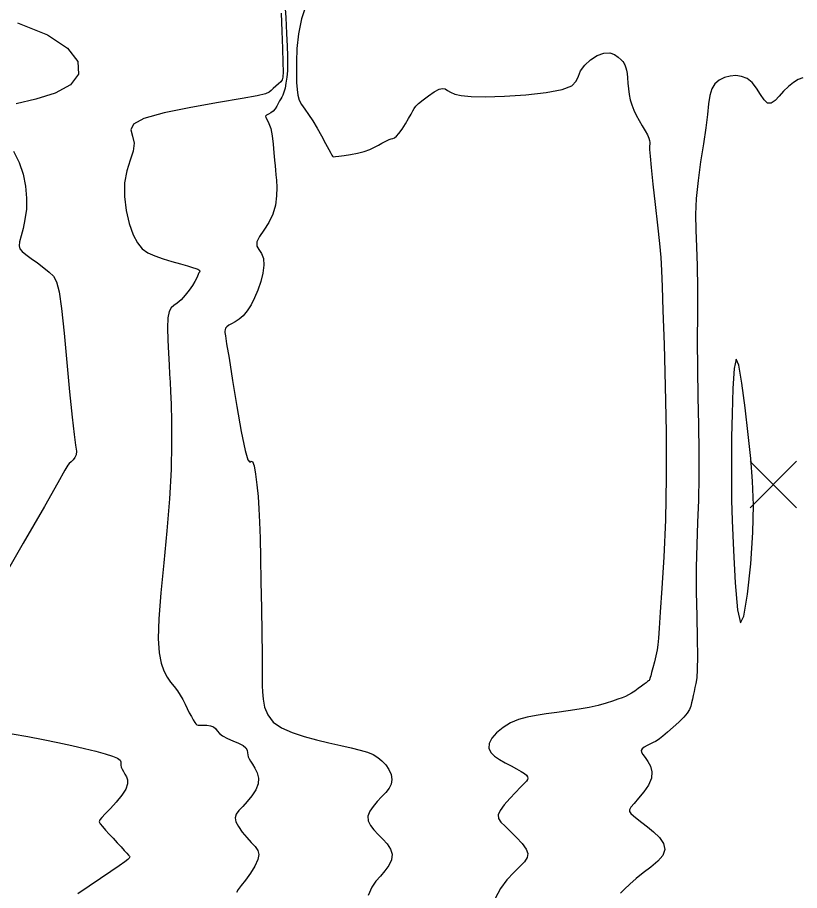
# Model space of a CAD drawing. Extents: x 2566142 to 2571431, y 418755 to 421584.
# Drawn here: x 2568835.3 to 2569086.7, y 420072.8 to 420353.6 of the extents above; entities that cross this region are included whole.
import ezdxf

# ---------------------------------------------------------------- set-up
doc = ezdxf.new("R2010")
doc.units = 0
for name, color, linetype in [('Contour_ADS_Major', 7, 'Continuous'), ('Contour_ADS_Minor', 7, 'Continuous'), ('Contour_ADS_Spot_Elevation', 7, 'Continuous')]:
    doc.layers.add(name, color=color, linetype=linetype)

# ---------------------------------------------------------------- blocks, each defined once
blk = doc.blocks.new('S750')
at = {"layer": 'Contour_ADS_Spot_Elevation'}
for p, q in [((-0.5, 0.498), (0.5, -0.498)), ((-0.498, -0.5), (0.498, 0.5))]:
    blk.add_line(p, q, dxfattribs=at)

msp = doc.modelspace()

# ---------------------------------------------------------------- linework, layer by layer
at = {"layer": 'Contour_ADS_Major'}
for points in [[(2568928.23, 420358.01), (2568926.61, 420353.15), (2568925.62, 420348.27), (2568925.13, 420343.58), (2568924.98, 420339.29), (2568924.99, 420335.6), (2568925.04, 420332.68), (2568925.15, 420330.39), (2568925.41, 420328.57), (2568925.89, 420327.01), (2568926.64, 420325.56), (2568927.64, 420324.07), (2568928.83, 420322.39), (2568930.19, 420320.39), (2568931.63, 420318), (2568933.06, 420315.47), (2568934.34, 420313.09), (2568935.36, 420311.17), (2568936.03, 420309.93), (2568936.4, 420309.27), (2568936.58, 420308.99), (2568936.65, 420308.9), (2568936.72, 420308.84), (2568936.96, 420308.81), (2568937.53, 420308.83), (2568938.6, 420308.94), (2568940.27, 420309.16), (2568942.35, 420309.5), (2568944.59, 420309.94), (2568946.72, 420310.49), (2568948.54, 420311.13), (2568950.06, 420311.82), (2568951.32, 420312.49), (2568952.39, 420313.11), (2568953.31, 420313.61), (2568954.11, 420314), (2568954.8, 420314.3)], [(2568954.8, 420314.3), (2568955.4, 420314.5), (2568955.93, 420314.65), (2568956.47, 420314.88), (2568957.1, 420315.36), (2568957.9, 420316.25), (2568958.91, 420317.64), (2568960.01, 420319.33), (2568961.05, 420321.06), (2568961.88, 420322.53), (2568962.4, 420323.58), (2568962.8, 420324.33), (2568963.33, 420325.03), (2568964.23, 420325.9), (2568965.67, 420327.08), (2568967.44, 420328.41), (2568969.26, 420329.63), (2568970.84, 420330.47), (2568971.97, 420330.76), (2568972.81, 420330.58), (2568973.57, 420330.11), (2568974.5, 420329.51), (2568975.85, 420328.94), (2568977.93, 420328.46), (2568981.1, 420328.15), (2568985.7, 420328.06), (2568991.85, 420328.25), (2568998.72, 420328.71), (2569005.26, 420329.44), (2569010.44, 420330.41), (2569013.5, 420331.63), (2569014.95, 420333.06), (2569015.61, 420334.67), (2569016.3, 420336.43), (2569017.64, 420338.27), (2569019.53, 420340), (2569021.68, 420341.37), (2569023.81, 420342.14), (2569025.68, 420342.16), (2569027.22, 420341.62), (2569028.44, 420340.8), (2569029.33, 420339.98), (2569029.89, 420339.38), (2569030.2, 420338.97), (2569030.38, 420338.66), (2569030.52, 420338.36), (2569030.69, 420337.97), (2569030.9, 420337.42), (2569031.12, 420336.64), (2569031.3, 420335.55), (2569031.43, 420334.11), (2569031.55, 420332.42), (2569031.7, 420330.6), (2569031.94, 420328.79), (2569032.31, 420327.07), (2569032.81, 420325.43), (2569033.46, 420323.81), (2569034.25, 420322.15), (2569035.19, 420320.44), (2569036.17, 420318.74), (2569037.08, 420317.17), (2569037.81, 420315.83), (2569038.27, 420314.79), (2569038.5, 420314.01), (2569038.58, 420313.39), (2569038.56, 420312.86), (2569038.51, 420312.25), (2569038.52, 420311.13), (2569038.65, 420309), (2569039, 420305.36), (2569039.6, 420299.95), (2569040.35, 420293.45), (2569041.11, 420286.8), (2569041.74, 420280.93), (2569042.13, 420276.38), (2569042.36, 420272.17), (2569042.54, 420266.94), (2569042.78, 420259.33), (2569043.15, 420248.41), (2569043.55, 420235), (2569043.85, 420220.32), (2569043.89, 420205.65), (2569043.59, 420192.06), (2569043.06, 420180.08), (2569042.44, 420170.07), (2569041.91, 420162.39), (2569041.58, 420157.21), (2569041.38, 420153.96), (2569041.21, 420151.88), (2569040.96, 420150.2), (2569040.56, 420148.34), (2569040.07, 420146.35), (2569039.57, 420144.48), (2569039.15, 420142.94), (2569038.87, 420141.92), (2569038.71, 420141.33), (2569038.64, 420141.04), (2569038.6, 420140.89), (2569038.57, 420140.78), (2569038.53, 420140.67), (2569038.46, 420140.55)], [(2569038.46, 420140.55), (2569038.34, 420140.42), (2569038.17, 420140.25), (2569037.88, 420140.01), (2569037.44, 420139.66), (2569036.78, 420139.17), (2569035.89, 420138.52), (2569034.83, 420137.76), (2569033.72, 420137), (2569032.65, 420136.31), (2569031.69, 420135.75), (2569030.75, 420135.29), (2569029.68, 420134.84), (2569028.34, 420134.35), (2569026.63, 420133.75), (2569024.52, 420133.08), (2569022.01, 420132.39), (2569019.1, 420131.73), (2569015.82, 420131.13), (2569012.31, 420130.6), (2569008.74, 420130.11), (2569005.29, 420129.64), (2569002.08, 420129.17), (2568999.13, 420128.61), (2568996.38, 420127.84), (2568993.81, 420126.76), (2568991.41, 420125.3), (2568989.34, 420123.59), (2568987.77, 420121.8), (2568986.89, 420120.08), (2568986.82, 420118.58), (2568987.46, 420117.27), (2568988.65, 420116.09), (2568990.24, 420114.99), (2568992.07, 420113.93), (2568993.97, 420112.92), (2568995.74, 420111.99), (2568997.22, 420111.17), (2568998.26, 420110.48), (2568998.9, 420109.9), (2568999.23, 420109.41), (2568999.32, 420108.98), (2568999.24, 420108.57), (2568998.89, 420108.05), (2568998.2, 420107.27), (2568997.04, 420106.08), (2568995.4, 420104.39), (2568993.53, 420102.4), (2568991.78, 420100.37), (2568990.46, 420098.56), (2568989.86, 420097.14), (2568989.97, 420095.98), (2568990.72, 420094.84), (2568992.04, 420093.51), (2568993.81, 420091.82), (2568995.75, 420089.91), (2568997.53, 420087.97), (2568998.83, 420086.2), (2568999.38, 420084.74), (2568999.18, 420083.44), (2568998.31, 420082.11), (2568996.82, 420080.55), (2568994.84, 420078.61), (2568992.63, 420076.25), (2568990.54, 420073.48), (2568988.88, 420070.32)]]:
    msp.add_lwpolyline(points, dxfattribs=at)
at = {"layer": 'Contour_ADS_Minor'}
for points in [[(2568921.17, 420359.02), (2568921.54, 420353.51), (2568921.82, 420348.45), (2568922.01, 420344.38), (2568922.12, 420341.21), (2568922.14, 420338.66), (2568922.06, 420336.46), (2568921.88, 420334.4), (2568921.61, 420332.5), (2568921.29, 420330.85), (2568920.95, 420329.54), (2568920.6, 420328.61), (2568920.26, 420327.94), (2568919.9, 420327.37), (2568919.53, 420326.75), (2568919.13, 420325.95), (2568918.68, 420325.05), (2568918.15, 420324.16), (2568917.49, 420323.41), (2568916.72, 420322.87), (2568915.94, 420322.49), (2568915.33, 420322.17)], [(2568920.04, 420354.92), (2568920.26, 420349.16), (2568920.46, 420343.63), (2568920.62, 420339.08), (2568920.68, 420336.09), (2568920.62, 420334.38), (2568920.38, 420333.47), (2568919.92, 420332.89), (2568919.22, 420332.23), (2568918.38, 420331.5), (2568917.53, 420330.77), (2568916.81, 420330.11), (2568916.18, 420329.56), (2568914.97, 420329.03), (2568912.35, 420328.38), (2568907.49, 420327.48), (2568899.96, 420326.21), (2568891.06, 420324.66), (2568882.48, 420322.93), (2568875.91, 420321.12), (2568872.58, 420319.3), (2568871.75, 420317.43), (2568872.22, 420315.41), (2568872.78, 420313.16), (2568872.49, 420310.59), (2568871.56, 420307.65), (2568870.47, 420304.27), (2568869.71, 420300.4), (2568869.64, 420296.05), (2568870.2, 420291.55), (2568871.2, 420287.31), (2568872.46, 420283.71), (2568873.83, 420281.06), (2568875.38, 420279.22), (2568877.21, 420277.91), (2568879.43, 420276.9), (2568882.08, 420275.96), (2568884.92, 420275.08), (2568887.65, 420274.31), (2568889.95, 420273.67), (2568891.59, 420273.19), (2568892.65, 420272.84), (2568893.28, 420272.59), (2568893.62, 420272.4), (2568893.8, 420272.24), (2568893.88, 420272.11), (2568893.89, 420271.99), (2568893.86, 420271.88), (2568893.82, 420271.79), (2568893.77, 420271.7), (2568893.73, 420271.62), (2568893.68, 420271.57), (2568893.62, 420271.51), (2568893.56, 420271.42), (2568893.47, 420271.24), (2568893.34, 420270.9), (2568893.15, 420270.38), (2568892.84, 420269.62), (2568892.34, 420268.63), (2568891.57, 420267.37), (2568890.5, 420265.88), (2568889.22, 420264.29), (2568887.88, 420262.82), (2568886.6, 420261.67), (2568885.51, 420260.91), (2568884.64, 420260.2), (2568884.01, 420259.05)], [(2568835.26, 420351.88), (2568844.89, 420347.98), (2568851.39, 420343.7), (2568854.65, 420339.4), (2568854.91, 420335.37), (2568852.37, 420331.93), (2568847.44, 420329.28), (2568841.2, 420327.31), (2568834.9, 420325.83)], [(2569087.77, 420334.21), (2569086.31, 420333.65), (2569084.75, 420332.67), (2569083.15, 420331.38), (2569081.61, 420329.88), (2569080.19, 420328.3), (2569078.87, 420326.92), (2569077.64, 420326.07), (2569076.47, 420326.07), (2569075.33, 420327.09), (2569074.16, 420328.83), (2569072.9, 420330.84), (2569071.48, 420332.66), (2569069.86, 420333.93), (2569068.1, 420334.64), (2569066.25, 420334.88), (2569064.39, 420334.73), (2569062.58, 420334.24), (2569060.93, 420333.41), (2569059.53, 420332.21), (2569058.48, 420330.59), (2569057.83, 420328.5), (2569057.43, 420325.83), (2569057.09, 420322.42), (2569056.6, 420318.14), (2569055.83, 420312.93), (2569054.93, 420307.11), (2569054.08, 420301.12), (2569053.49, 420295.38), (2569053.29, 420290.17), (2569053.39, 420285.14), (2569053.62, 420279.83), (2569053.84, 420273.76), (2569053.92, 420266.56), (2569053.9, 420258.43), (2569053.86, 420249.67), (2569053.88, 420240.6), (2569054.01, 420231.49), (2569054.19, 420222.54), (2569054.34, 420213.93), (2569054.36, 420205.83), (2569054.2, 420198.32), (2569053.93, 420191.17), (2569053.67, 420184.06), (2569053.51, 420176.68), (2569053.54, 420168.86), (2569053.68, 420161.07), (2569053.84, 420153.93), (2569053.93, 420148.07), (2569053.86, 420143.93), (2569053.67, 420141.21), (2569053.4, 420139.43), (2569053.1, 420138.1), (2569052.81, 420136.83), (2569052.54, 420135.57), (2569052.28, 420134.35), (2569052.02, 420133.19), (2569051.73, 420132.11), (2569051.3, 420131.04), (2569050.6, 420129.89), (2569049.49, 420128.55), (2569047.93, 420126.99), (2569046.1, 420125.35), (2569044.28, 420123.8), (2569042.75, 420122.53), (2569041.69, 420121.68), (2569040.98, 420121.14), (2569040.39, 420120.78)], [(2568915.33, 420322.17), (2568915.02, 420321.84), (2568915.13, 420321.39), (2568915.54, 420320.67), (2568916.11, 420319.53), (2568916.69, 420317.83), (2568917.14, 420315.49), (2568917.48, 420312.79), (2568917.73, 420310.07), (2568917.93, 420307.69), (2568918.1, 420305.89), (2568918.25, 420304.44), (2568918.39, 420303.01), (2568918.53, 420301.26), (2568918.64, 420298.94), (2568918.59, 420296.19), (2568918.23, 420293.23), (2568917.4, 420290.31), (2568916.04, 420287.6), (2568914.45, 420285.2), (2568913.05, 420283.13), (2568912.23, 420281.43), (2568912.27, 420280.09), (2568912.91, 420278.92), (2568913.74, 420277.65), (2568914.38, 420276.03), (2568914.51, 420273.89), (2568914.16, 420271.36), (2568913.47, 420268.64), (2568912.55, 420265.93), (2568911.5, 420263.41), (2568910.36, 420261.16), (2568909.15, 420259.24), (2568907.87, 420257.69), (2568906.56, 420256.55), (2568905.28, 420255.72), (2568904.14, 420255.11), (2568903.22, 420254.59), (2568902.59, 420254.1), (2568902.21, 420253.62), (2568902.01, 420253.17), (2568901.94, 420252.76), (2568901.95, 420252.3), (2568902.12, 420251.18), (2568902.53, 420248.65), (2568903.29, 420243.99), (2568904.44, 420236.85), (2568905.82, 420228.45), (2568907.24, 420220.41), (2568908.47, 420214.33), (2568909.37, 420211.34), (2568909.99, 420210.63), (2568910.46, 420210.89), (2568910.87, 420210.82), (2568911.33, 420209.4), (2568911.8, 420206.77), (2568912.25, 420203.34), (2568912.63, 420199.51), (2568912.92, 420195.58), (2568913.12, 420191.26), (2568913.28, 420186.14), (2568913.42, 420179.8), (2568913.56, 420172.06), (2568913.71, 420163.66), (2568913.83, 420155.59), (2568913.91, 420148.83), (2568913.94, 420144.07), (2568913.95, 420140.93), (2568913.97, 420138.69), (2568914.04, 420136.69), (2568914.22, 420134.39), (2568914.72, 420131.86), (2568915.74, 420129.33), (2568917.52, 420127.03), (2568920.19, 420125.15), (2568923.58, 420123.63), (2568927.43, 420122.39), (2568931.46, 420121.34), (2568935.43, 420120.39), (2568939.19, 420119.53), (2568942.6, 420118.74), (2568945.51, 420118), (2568947.84, 420117.3), (2568949.68, 420116.56), (2568951.17, 420115.68), (2568952.47, 420114.6), (2568953.68, 420113.25), (2568954.7, 420111.72), (2568955.42, 420110.11), (2568955.69, 420108.54), (2568955.44, 420107.1), (2568954.73, 420105.74), (2568953.67, 420104.39), (2568952.36, 420103), (2568950.94, 420101.49), (2568949.59, 420099.92), (2568948.53, 420098.33), (2568947.97, 420096.76), (2568948.08, 420095.26), (2568948.76, 420093.81), (2568949.86, 420092.37)], [(2568834.02, 420310.54), (2568835.83, 420306.95), (2568837.12, 420303.16), (2568837.9, 420299.31), (2568838.22, 420295.51), (2568838.13, 420291.91), (2568837.69, 420288.64), (2568837.07, 420285.76), (2568836.44, 420283.35), (2568835.97, 420281.47), (2568835.83, 420280.16), (2568836.08, 420279.2), (2568836.79, 420278.36), (2568837.99, 420277.39), (2568839.7, 420276.12), (2568841.7, 420274.65), (2568843.72, 420273.12), (2568845.5, 420271.7), (2568846.84, 420270.39), (2568847.83, 420268.55), (2568848.63, 420265.37), (2568849.4, 420260.03), (2568850.24, 420252.1), (2568851.15, 420242.67), (2568852.04, 420233.18), (2568852.85, 420225.08), (2568853.51, 420219.47), (2568853.98, 420216.03), (2568854.2, 420214.08), (2568854.12, 420212.94), (2568853.73, 420212.05), (2568853.13, 420211.3), (2568852.49, 420210.68), (2568851.94, 420210.2), (2568851.5, 420209.64), (2568850.53, 420207.98), (2568848.26, 420203.97), (2568843.91, 420196.38), (2568837.09, 420184.57), (2568828.83, 420170.34)], [(2568884.01, 420259.05), (2568883.63, 420257.02), (2568883.52, 420253.79), (2568883.59, 420249.8), (2568883.79, 420245.62), (2568884.01, 420241.87), (2568884.2, 420238.9), (2568884.36, 420236.27), (2568884.5, 420233.28), (2568884.64, 420229.25), (2568884.78, 420223.66), (2568884.81, 420216.57), (2568884.65, 420208.19), (2568884.18, 420198.75), (2568883.34, 420188.54), (2568882.33, 420178.22), (2568881.38, 420168.55), (2568880.72, 420160.26), (2568880.56, 420153.92), (2568880.84, 420149.29), (2568881.46, 420145.95), (2568882.35, 420143.48), (2568883.39, 420141.51), (2568884.51, 420139.87), (2568885.64, 420138.42), (2568886.69, 420137.05), (2568887.6, 420135.65), (2568888.41, 420134.23), (2568889.14, 420132.8), (2568889.83, 420131.39), (2568890.53, 420130.03), (2568891.19, 420128.78), (2568891.78, 420127.72), (2568892.27, 420126.91), (2568892.63, 420126.4), (2568892.97, 420126.14), (2568893.41, 420126.05), (2568894.08, 420126.04), (2568895.06, 420126.04), (2568896.21, 420125.99), (2568897.36, 420125.82), (2568898.32, 420125.47), (2568898.99, 420124.91), (2568899.53, 420124.2), (2568900.2, 420123.39), (2568901.22, 420122.57), (2568902.75, 420121.78), (2568904.56, 420121.03), (2568906.35, 420120.28), (2568907.79, 420119.53), (2568908.67, 420118.74), (2568909.09, 420117.95), (2568909.24, 420117.18), (2568909.31, 420116.48), (2568909.47, 420115.84), (2568909.76, 420115.2), (2568910.2, 420114.44), (2568910.82, 420113.47), (2568911.59, 420112.22), (2568912.31, 420110.72), (2568912.75, 420109.01), (2568912.66, 420107.16), (2568911.91, 420105.23), (2568910.65, 420103.31), (2568909.16, 420101.5), (2568907.69, 420099.91), (2568906.48, 420098.59), (2568905.64, 420097.44), (2568905.28, 420096.28), (2568905.49, 420094.97), (2568906.29, 420093.39), (2568907.54, 420091.65), (2568908.99, 420089.91), (2568910.44, 420088.32), (2568911.67, 420086.99), (2568912.54, 420085.76), (2568912.89, 420084.43), (2568912.6, 420082.79), (2568911.6, 420080.72), (2568910.15, 420078.43), (2568908.56, 420076.23), (2568907.16, 420074.42), (2568906.2, 420073.18), (2568905.65, 420072.25)], [(2568833.61, 420123.23), (2568838.59, 420122.34), (2568843.52, 420121.4), (2568848.28, 420120.43), (2568852.75, 420119.46), (2568856.84, 420118.52), (2568860.43, 420117.63), (2568863.45, 420116.81), (2568865.8, 420116.06), (2568867.41, 420115.39), (2568868.26, 420114.78), (2568868.54, 420114.23), (2568868.52, 420113.68), (2568868.47, 420113.12), (2568868.59, 420112.51), (2568868.89, 420111.84), (2568869.32, 420111.1), (2568869.83, 420110.31), (2568870.35, 420109.44), (2568870.7, 420108.41)], [(2569040.39, 420120.78), (2569039.71, 420120.45), (2569038.79, 420120.03), (2569037.75, 420119.53), (2569036.78, 420118.99), (2569036.08, 420118.44), (2569035.79, 420117.91), (2569035.9, 420117.33), (2569036.35, 420116.6), (2569037.07, 420115.63), (2569037.97, 420114.37), (2569038.8, 420112.81), (2569039.28, 420111), (2569039.13, 420108.96), (2569038.17, 420106.77), (2569036.67, 420104.56), (2569035, 420102.54), (2569033.52, 420100.87), (2569032.53, 420099.68), (2569032.06, 420098.85), (2569032.07, 420098.22), (2569032.51, 420097.6), (2569033.33, 420096.84), (2569034.51, 420095.9), (2569036, 420094.74), (2569037.8, 420093.35), (2569039.79, 420091.71), (2569041.66, 420089.88), (2569043.01, 420087.95), (2569043.46, 420086), (2569042.76, 420084.1), (2569041.12, 420082.25), (2569038.92, 420080.41), (2569036.5, 420078.57), (2569034.2, 420076.73), (2569032.13, 420074.95), (2569030.41, 420073.34), (2569029.12, 420071.99)], [(2568870.7, 420108.41), (2568870.68, 420107.12), (2568870.07, 420105.49), (2568868.78, 420103.47), (2568867.03, 420101.29), (2568865.16, 420099.2), (2568863.52, 420097.48), (2568862.36, 420096.32), (2568861.72, 420095.56), (2568861.57, 420094.97), (2568861.87, 420094.32), (2568862.57, 420093.42), (2568863.58, 420092.3), (2568864.79, 420091.02), (2568866.09, 420089.64), (2568867.38, 420088.24), (2568868.58, 420086.92), (2568869.62, 420085.75), (2568870.43, 420084.83), (2568870.97, 420084.23), (2568871.26, 420083.87), (2568871.36, 420083.66), (2568871.34, 420083.5), (2568871.19, 420083.27), (2568870.74, 420082.85), (2568869.75, 420082.08), (2568867.98, 420080.83), (2568865.29, 420079.01), (2568861.95, 420076.76), (2568858.28, 420074.3), (2568854.64, 420071.83)], [(2568949.86, 420092.37), (2568951.24, 420090.91), (2568952.74, 420089.4), (2568954.14, 420087.84), (2568955.21, 420086.2), (2568955.71, 420084.5), (2568955.49, 420082.73), (2568954.67, 420080.94), (2568953.43, 420079.17), (2568951.99, 420077.49), (2568950.52, 420075.85), (2568949.16, 420073.91), (2568948.03, 420071.23)]]:
    msp.add_lwpolyline(points, dxfattribs=at)
msp.add_lwpolyline([(2569071.71, 420187.99), (2569071.89, 420196.76), (2569071.64, 420204.44), (2569071.06, 420211.77), (2569070.22, 420219.51), (2569069.24, 420228.02), (2569068.21, 420236.01), (2569067.22, 420241.81), (2569066.37, 420243.74), (2569065.74, 420240.74), (2569065.31, 420234.22), (2569065.05, 420226.18), (2569064.9, 420218.65), (2569064.84, 420213.21), (2569064.82, 420209.69), (2569064.83, 420207.49), (2569064.83, 420206), (2569064.81, 420204.58), (2569064.81, 420202.35), (2569064.88, 420198.4), (2569065.07, 420191.8), (2569065.44, 420182.22), (2569066, 420171.77), (2569066.76, 420163.11), (2569067.72, 420158.92), (2569068.86, 420161.08), (2569070.03, 420168.15), (2569071.04, 420177.87), (2569071.71, 420187.99)], close=True, dxfattribs=at)

# ---------------------------------------------------------------- block references
at = {"layer": 'Contour_ADS_Spot_Elevation', "xscale": 15, "yscale": 15}
msp.add_blockref('S750', (2569078.3, 420203.36), dxfattribs=at)

doc.saveas('drawing.dxf')
